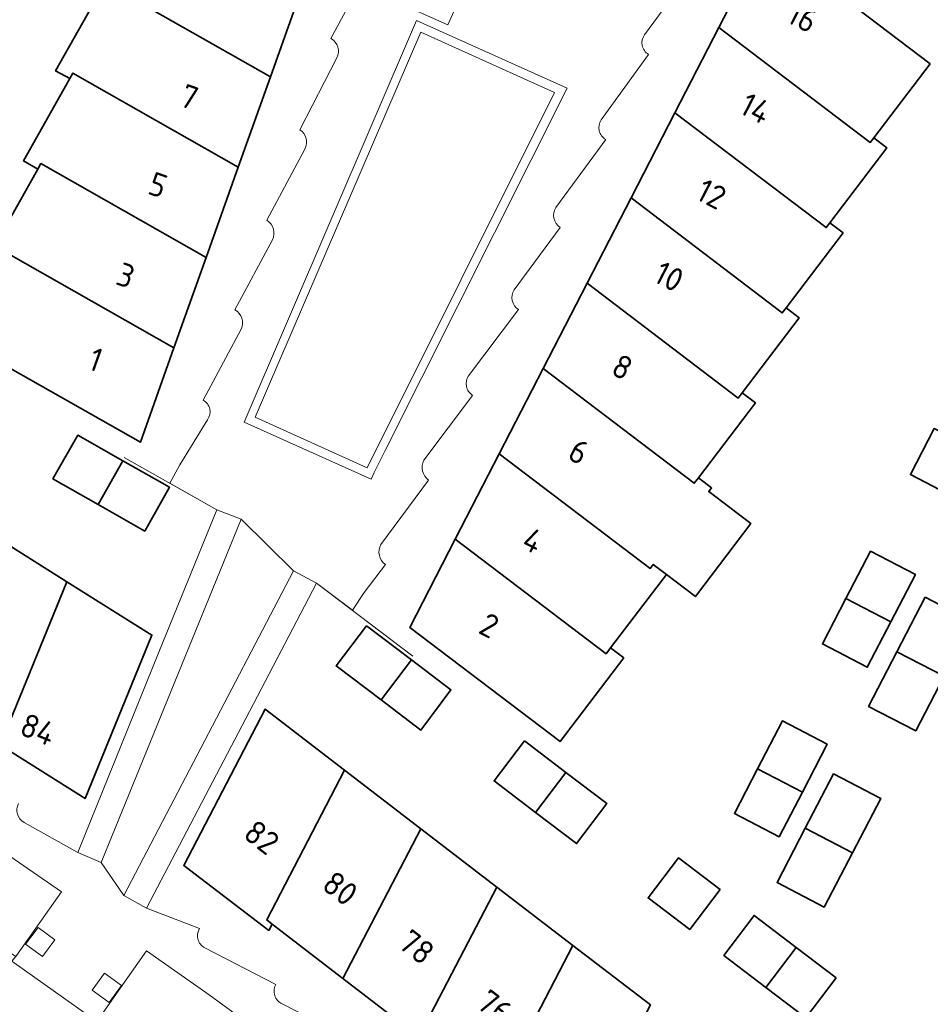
# Model space of a CAD drawing. Extents: x 150256 to 156914, y 461459 to 469481.
# Tile 665 of 731: x 154551 to 154604, y 468393 to 468450. Entities that reach past the tile are written whole.
import ezdxf
from ezdxf.enums import TextEntityAlignment as Align

# ---------------------------------------------------------------- set-up
doc = ezdxf.new("R2010")
doc.units = 0
doc.header["$LTSCALE"] = 0.75
for name, color, linetype, lineweight in [('B-RO-GR-BEPLANTING_CULTUUR_HEESTERS-GV', 251, 'CONTINUOUS', 18), ('B-RO-GR-GROENVOORZIENING-GV', 251, 'CONTINUOUS', 18), ('B-RO-IE-TERREINAFSCHEIDING_KUNSTMATIG_MUUR-G', 251, 'IE-TERREINAFSCHEIDING-KUNSTMATIG-DICHT', 18), ('B-RO-OG-BEBOUWING-GV', 6, 'CONTINUOUS', 35), ('B-RO-OG-BEBOUWING-T18', 1, 'CONTINUOUS', 18), ('B-RO-OG-TERREIN_CULTUURSCHEIDING-GV', 251, 'CONTINUOUS', 18), ('B-RO-VH-VERHARDING_BEDRIJFSVLOERPLAAT-GV', 251, 'CONTINUOUS', 18), ('B-RO-VH-VERHARDING_BETONSTRAATSTEEN-GV', 251, 'CONTINUOUS', 18), ('B-RO-VH-VERHARDING_TEGEL_RUBBER-GV', 251, 'CONTINUOUS', 18)]:
    doc.layers.add(name, color=color, linetype=linetype, lineweight=lineweight)
doc.styles.add('NLCS-ISO-M200-T18', font='NLCS-ISO.ttf', dxfattribs={"height": 360})
doc.linetypes.add('IE-TERREINAFSCHEIDING-KUNSTMATIG-DICHT', pattern='A,8,-1,[82,NLCS.SHX,S=0.75,R=90,X=0,Y=0],-1', length=10)

msp = doc.modelspace()

# ---------------------------------------------------------------- linework, layer by layer
at = {"layer": 'B-RO-GR-BEPLANTING_CULTUUR_HEESTERS-GV'}
for points in [[(154556.118, 468401.636), (154564.153, 468421.316), (154564.15, 468421.32), (154562.763, 468421.851), (154559.432, 468413.687), (154554.782, 468402.199)], [(154556.118, 468401.636), (154564.153, 468421.316), (154564.15, 468421.32), (154562.763, 468421.851), (154559.432, 468413.687), (154554.782, 468402.199)], [(154558.73, 468399.016), (154564.622, 468410.292), (154568.477, 468417.651), (154567.147, 468418.345), (154557.416, 468399.728)], [(154558.73, 468399.016), (154564.622, 468410.292), (154568.477, 468417.651), (154567.147, 468418.345), (154557.416, 468399.728)]]:
    msp.add_lwpolyline(points, close=True, dxfattribs=at)
at = {"layer": 'B-RO-GR-GROENVOORZIENING-GV'}
for points in [[(154551.786, 468396.939), (154552.754, 468396.228), (154553.464, 468397.195), (154552.497, 468397.905)], [(154551.786, 468396.939), (154552.754, 468396.228), (154553.464, 468397.195), (154552.497, 468397.905)], [(154555.607, 468394.312), (154556.574, 468393.602), (154557.285, 468394.568), (154556.317, 468395.279)], [(154555.607, 468394.312), (154556.574, 468393.602), (154557.285, 468394.568), (154556.317, 468395.279)]]:
    msp.add_lwpolyline(points, close=True, dxfattribs=at)
at = {"layer": 'B-RO-IE-TERREINAFSCHEIDING_KUNSTMATIG_MUUR-G'}
for points in [[(154557.449, 468424.854), (154562.763, 468421.851), (154559.432, 468413.687)], [(154557.449, 468424.854), (154562.763, 468421.851), (154559.432, 468413.687)], [(154564.622, 468410.292), (154568.477, 468417.651), (154574.003, 468413.457)], [(154564.622, 468410.292), (154568.477, 468417.651), (154574.003, 468413.457)]]:
    msp.add_lwpolyline(points, dxfattribs=at)
at = {"layer": 'B-RO-OG-BEBOUWING-GV'}
for points in [[(154565.831, 468446.68), (154567.668, 468451.843), (154558.191, 468457.229), (154558.001, 468456.891), (154555.356, 468452.188), (154556.145, 468451.703), (154556.351, 468452.069)], [(154565.831, 468446.68), (154567.668, 468451.843), (154558.191, 468457.229), (154558.001, 468456.891), (154555.356, 468452.188), (154556.145, 468451.703), (154556.351, 468452.069)], [(154591.556, 468449.503), (154600.237, 468442.911), (154600.439, 468443.176), (154603.668, 468447.417), (154594.191, 468454.614)], [(154591.556, 468449.503), (154600.237, 468442.911), (154600.439, 468443.176), (154603.668, 468447.417), (154594.191, 468454.614)], [(154554.32, 468446.569), (154554.5, 468446.89), (154563.986, 468441.498), (154565.831, 468446.68), (154556.351, 468452.069), (154556.145, 468451.703), (154553.509, 468447.015)], [(154554.32, 468446.569), (154554.5, 468446.89), (154563.986, 468441.498), (154565.831, 468446.68), (154556.351, 468452.069), (154556.145, 468451.703), (154553.509, 468447.015)], [(154589.036, 468444.615), (154597.713, 468438.026), (154597.923, 468438.302), (154601.195, 468442.6), (154600.439, 468443.176), (154600.237, 468442.911), (154591.556, 468449.503)], [(154589.036, 468444.615), (154597.713, 468438.026), (154597.923, 468438.302), (154601.195, 468442.6), (154600.439, 468443.176), (154600.237, 468442.911), (154591.556, 468449.503)], [(154554.32, 468446.569), (154551.673, 468441.854), (154552.481, 468441.377), (154552.665, 468441.703), (154562.141, 468436.316), (154563.986, 468441.498), (154554.5, 468446.89)], [(154554.32, 468446.569), (154551.673, 468441.854), (154552.481, 468441.377), (154552.665, 468441.703), (154562.141, 468436.316), (154563.986, 468441.498), (154554.5, 468446.89)], [(154589.036, 468444.615), (154586.515, 468439.726), (154595.187, 468433.141), (154595.407, 468433.429), (154598.679, 468437.727), (154597.923, 468438.302), (154597.713, 468438.026)], [(154589.036, 468444.615), (154586.515, 468439.726), (154595.187, 468433.141), (154595.407, 468433.429), (154598.679, 468437.727), (154597.923, 468438.302), (154597.713, 468438.026)], [(154560.297, 468431.135), (154562.141, 468436.316), (154552.665, 468441.703), (154552.481, 468441.377), (154549.837, 468436.683), (154550.622, 468436.209), (154550.803, 468436.532)], [(154560.297, 468431.135), (154562.141, 468436.316), (154552.665, 468441.703), (154552.481, 468441.377), (154549.837, 468436.683), (154550.622, 468436.209), (154550.803, 468436.532)], [(154583.994, 468434.838), (154592.663, 468428.255), (154592.892, 468428.556), (154596.163, 468432.853), (154595.407, 468433.429), (154595.187, 468433.141), (154586.515, 468439.726)], [(154583.994, 468434.838), (154592.663, 468428.255), (154592.892, 468428.556), (154596.163, 468432.853), (154595.407, 468433.429), (154595.187, 468433.141), (154586.515, 468439.726)], [(154548.03, 468431.581), (154558.369, 468425.718), (154560.297, 468431.135), (154550.803, 468436.532), (154550.622, 468436.209)], [(154548.03, 468431.581), (154558.369, 468425.718), (154560.297, 468431.135), (154550.803, 468436.532), (154550.622, 468436.209)], [(154581.474, 468429.95), (154590.138, 468423.371), (154590.376, 468423.683), (154593.648, 468427.98), (154592.892, 468428.556), (154592.663, 468428.255), (154583.994, 468434.838)], [(154581.474, 468429.95), (154590.138, 468423.371), (154590.376, 468423.683), (154593.648, 468427.98), (154592.892, 468428.556), (154592.663, 468428.255), (154583.994, 468434.838)], [(154590.376, 468423.683), (154590.138, 468423.371), (154581.474, 468429.95), (154578.954, 468425.061), (154587.613, 468418.485), (154587.789, 468418.716), (154588.545, 468418.141), (154590.209, 468416.874), (154593.392, 468421.055), (154590.972, 468422.897), (154591.132, 468423.107)], [(154590.376, 468423.683), (154590.138, 468423.371), (154581.474, 468429.95), (154578.954, 468425.061), (154587.613, 468418.485), (154587.789, 468418.716), (154588.545, 468418.141), (154590.209, 468416.874), (154593.392, 468421.055), (154590.972, 468422.897), (154591.132, 468423.107)], [(154606.484, 468425.179), (154603.912, 468426.515), (154602.538, 468423.87), (154605.11, 468422.534)], [(154606.484, 468425.179), (154603.912, 468426.515), (154602.538, 468423.87), (154605.11, 468422.534)], [(154555.95, 468422.147), (154557.37, 468424.653), (154554.775, 468426.123), (154553.356, 468423.617)], [(154555.95, 468422.147), (154557.37, 468424.653), (154554.775, 468426.123), (154553.356, 468423.617)], [(154578.954, 468425.061), (154576.429, 468420.164), (154585.082, 468413.592), (154585.344, 468413.936), (154588.545, 468418.141), (154587.789, 468418.716), (154587.613, 468418.485)], [(154578.954, 468425.061), (154576.429, 468420.164), (154585.082, 468413.592), (154585.344, 468413.936), (154588.545, 468418.141), (154587.789, 468418.716), (154587.613, 468418.485)], [(154557.37, 468424.653), (154555.95, 468422.147), (154558.623, 468420.633), (154560.042, 468423.139)], [(154557.37, 468424.653), (154555.95, 468422.147), (154558.623, 468420.633), (154560.042, 468423.139)], [(154550.19, 468408.963), (154550.503, 468408.766), (154554.151, 468417.728), (154549.512, 468420.643), (154545.864, 468411.682)], [(154550.19, 468408.963), (154550.503, 468408.766), (154554.151, 468417.728), (154549.512, 468420.643), (154545.864, 468411.682)], [(154585.344, 468413.936), (154585.082, 468413.592), (154576.429, 468420.164), (154573.823, 468415.11), (154582.447, 468408.562), (154586.1, 468413.361)], [(154585.344, 468413.936), (154585.082, 468413.592), (154576.429, 468420.164), (154573.823, 468415.11), (154582.447, 468408.562), (154586.1, 468413.361)], [(154598.844, 468416.759), (154601.416, 468415.423), (154602.824, 468418.134), (154600.253, 468419.47)], [(154598.844, 468416.759), (154601.416, 468415.423), (154602.824, 468418.134), (154600.253, 468419.47)], [(154554.151, 468417.728), (154550.503, 468408.766), (154550.19, 468408.963), (154550.027, 468408.539), (154555.198, 468405.292), (154559.029, 468414.662)], [(154554.151, 468417.728), (154550.503, 468408.766), (154550.19, 468408.963), (154550.027, 468408.539), (154555.198, 468405.292), (154559.029, 468414.662)], [(154601.416, 468415.423), (154598.844, 468416.759), (154597.492, 468414.157), (154600.064, 468412.821)], [(154601.416, 468415.423), (154598.844, 468416.759), (154597.492, 468414.157), (154600.064, 468412.821)], [(154603.389, 468416.835), (154601.766, 468413.71), (154604.471, 468412.307), (154606.094, 468415.43)], [(154603.389, 468416.835), (154601.766, 468413.71), (154604.471, 468412.307), (154606.094, 468415.43)], [(154572.183, 468410.946), (154573.921, 468413.242), (154571.343, 468415.193), (154569.605, 468412.897)], [(154572.183, 468410.946), (154573.921, 468413.242), (154571.343, 468415.193), (154569.605, 468412.897)], [(154601.766, 468413.71), (154600.139, 468410.579), (154602.843, 468409.175), (154604.471, 468412.307)], [(154601.766, 468413.71), (154600.139, 468410.579), (154602.843, 468409.175), (154604.471, 468412.307)], [(154572.183, 468410.946), (154574.464, 468409.219), (154576.179, 468411.533), (154573.921, 468413.242)], [(154572.183, 468410.946), (154574.464, 468409.219), (154576.179, 468411.533), (154573.921, 468413.242)], [(154565.932, 468398.094), (154565.621, 468398.333), (154570.084, 468406.912), (154565.521, 468410.411), (154560.862, 468401.454), (154565.729, 468397.732)], [(154565.932, 468398.094), (154565.621, 468398.333), (154570.084, 468406.912), (154565.521, 468410.411), (154560.862, 468401.454), (154565.729, 468397.732)], [(154593.771, 468406.995), (154596.344, 468405.659), (154597.77, 468408.404), (154595.197, 468409.74)], [(154593.771, 468406.995), (154596.344, 468405.659), (154597.77, 468408.404), (154595.197, 468409.74)], [(154580.405, 468408.595), (154578.663, 468406.301), (154581.039, 468404.497), (154582.781, 468406.791)], [(154580.405, 468408.595), (154578.663, 468406.301), (154581.039, 468404.497), (154582.781, 468406.791)], [(154570.084, 468406.912), (154565.621, 468398.333), (154565.932, 468398.094), (154569.986, 468394.985), (154574.449, 468403.566)], [(154570.084, 468406.912), (154565.621, 468398.333), (154565.932, 468398.094), (154569.986, 468394.985), (154574.449, 468403.566)], [(154582.781, 468406.791), (154581.039, 468404.497), (154583.387, 468402.714), (154585.129, 468405.008)], [(154582.781, 468406.791), (154581.039, 468404.497), (154583.387, 468402.714), (154585.129, 468405.008)], [(154596.344, 468405.659), (154593.771, 468406.995), (154592.446, 468404.444), (154595.019, 468403.108)], [(154596.344, 468405.659), (154593.771, 468406.995), (154592.446, 468404.444), (154595.019, 468403.108)], [(154596.51, 468403.595), (154599.216, 468402.19), (154600.834, 468405.305), (154598.129, 468406.71)], [(154596.51, 468403.595), (154599.216, 468402.19), (154600.834, 468405.305), (154598.129, 468406.71)], [(154574.449, 468403.566), (154569.986, 468394.985), (154574.35, 468391.638), (154578.814, 468400.219)], [(154574.449, 468403.566), (154569.986, 468394.985), (154574.35, 468391.638), (154578.814, 468400.219)], [(154599.216, 468402.19), (154596.51, 468403.595), (154594.892, 468400.48), (154597.598, 468399.075)], [(154599.216, 468402.19), (154596.51, 468403.595), (154594.892, 468400.48), (154597.598, 468399.075)], [(154591.627, 468400.073), (154589.23, 468401.893), (154587.488, 468399.599), (154589.885, 468397.779)], [(154591.627, 468400.073), (154589.23, 468401.893), (154587.488, 468399.599), (154589.885, 468397.779)], [(154574.35, 468391.638), (154578.714, 468388.291), (154583.178, 468396.873), (154578.814, 468400.219)], [(154574.35, 468391.638), (154578.714, 468388.291), (154583.178, 468396.873), (154578.814, 468400.219)], [(154594.248, 468394.466), (154595.99, 468396.76), (154593.571, 468398.597), (154591.829, 468396.303)], [(154594.248, 468394.466), (154595.99, 468396.76), (154593.571, 468398.597), (154591.829, 468396.303)], [(154583.178, 468396.873), (154578.714, 468388.291), (154583.158, 468384.883), (154587.623, 468393.465)], [(154583.178, 468396.873), (154578.714, 468388.291), (154583.158, 468384.883), (154587.623, 468393.465)], [(154598.285, 468395.017), (154595.99, 468396.76), (154594.248, 468394.466), (154596.543, 468392.723)], [(154598.285, 468395.017), (154595.99, 468396.76), (154594.248, 468394.466), (154596.543, 468392.723)]]:
    msp.add_lwpolyline(points, close=True, dxfattribs=at)
at = {"layer": 'B-RO-OG-TERREIN_CULTUURSCHEIDING-GV'}
msp.add_lwpolyline([(154571.38, 468424.246), (154582.133, 468445.775), (154574.461, 468449.232), (154564.959, 468427.153)], close=True, dxfattribs=at)
msp.add_lwpolyline([(154571.38, 468424.246), (154582.133, 468445.775), (154574.461, 468449.232), (154564.959, 468427.153)], close=True, dxfattribs=at)
at = {"layer": 'B-RO-VH-VERHARDING_BEDRIJFSVLOERPLAAT-GV'}
for points in [[(154574.21, 468449.91), (154564.33, 468426.88), (154571.6, 468423.6), (154571.78, 468423.99), (154572.41, 468425.25), (154582.85, 468446.02)], [(154574.21, 468449.91), (154564.33, 468426.88), (154571.6, 468423.6), (154571.78, 468423.99), (154572.41, 468425.25), (154582.85, 468446.02)], [(154571.38, 468424.246), (154564.959, 468427.153), (154574.461, 468449.232), (154582.133, 468445.775)], [(154571.38, 468424.246), (154564.959, 468427.153), (154574.461, 468449.232), (154582.133, 468445.775)]]:
    msp.add_lwpolyline(points, close=True, dxfattribs=at)
at = {"layer": 'B-RO-VH-VERHARDING_BETONSTRAATSTEEN-GV'}
for points in [[(154577.448, 468452.839), (154576.011, 468449.647), (154572.82, 468451.084), (154574.256, 468454.276)], [(154577.448, 468452.839), (154576.011, 468449.647), (154572.82, 468451.084), (154574.256, 468454.276)], [(154574.21, 468449.91), (154582.85, 468446.02), (154572.41, 468425.25), (154571.78, 468423.99), (154571.6, 468423.6), (154564.33, 468426.88)], [(154574.21, 468449.91), (154582.85, 468446.02), (154572.41, 468425.25), (154571.78, 468423.99), (154571.6, 468423.6), (154564.33, 468426.88)], [(154510.385, 468427.502), (154508.063, 468423.608), (154513.141, 468420.622), (154519.883, 468416.6), (154522.412, 468415.067), (154525.776, 468412.969), (154531.554, 468409.293), (154537.456, 468405.485), (154541.656, 468402.729), (154545.807, 468399.942), (154550.998, 468396.391), (154551.216, 468396.245), (154553.847, 468399.938), (154549.762, 468402.753), (154545.65, 468405.522), (154541.701, 468408.142), (154537.579, 468410.836), (154532.872, 468413.868), (154529.003, 468416.319), (154523.854, 468419.523), (154519.833, 468421.973), (154516.486, 468423.964), (154513.118, 468425.92)], [(154510.385, 468427.502), (154508.063, 468423.608), (154513.141, 468420.622), (154519.883, 468416.6), (154522.412, 468415.067), (154525.776, 468412.969), (154531.554, 468409.293), (154537.456, 468405.485), (154541.656, 468402.729), (154545.807, 468399.942), (154550.998, 468396.391), (154551.216, 468396.245), (154553.847, 468399.938), (154549.762, 468402.753), (154545.65, 468405.522), (154541.701, 468408.142), (154537.579, 468410.836), (154532.872, 468413.868), (154529.003, 468416.319), (154523.854, 468419.523), (154519.833, 468421.973), (154516.486, 468423.964), (154513.118, 468425.92)], [(154564.153, 468421.316), (154556.118, 468401.636), (154557.416, 468399.728), (154567.147, 468418.345)], [(154564.153, 468421.316), (154556.118, 468401.636), (154557.416, 468399.728), (154567.147, 468418.345)], [(154551.786, 468396.939), (154552.497, 468397.905), (154553.464, 468397.195), (154552.754, 468396.228)], [(154551.786, 468396.939), (154552.497, 468397.905), (154553.464, 468397.195), (154552.754, 468396.228)], [(154552.985, 468388.427), (154555.879, 468392.518), (154551.002, 468395.966), (154551.216, 468396.245), (154550.998, 468396.391), (154547.941, 468391.987), (154548.089, 468391.886), (154550.12, 468390.472), (154550.417, 468390.262)], [(154552.985, 468388.427), (154555.879, 468392.518), (154551.002, 468395.966), (154551.216, 468396.245), (154550.998, 468396.391), (154547.941, 468391.987), (154548.089, 468391.886), (154550.12, 468390.472), (154550.417, 468390.262)], [(154555.607, 468394.312), (154556.317, 468395.279), (154557.285, 468394.568), (154556.574, 468393.602)], [(154555.607, 468394.312), (154556.317, 468395.279), (154557.285, 468394.568), (154556.574, 468393.602)]]:
    msp.add_lwpolyline(points, close=True, dxfattribs=at)
for points in [[(154571.478, 468452.91), (154569.302, 468448.869)], [(154571.478, 468452.91), (154569.302, 468448.869)], [(154587.292, 468449.076), (154589.962, 468452.726)], [(154587.292, 468449.076), (154589.962, 468452.726)], [(154584.797, 468444.202), (154587.518, 468447.956)], [(154584.797, 468444.202), (154587.518, 468447.956)], [(154569.641, 468447.759), (154567.512, 468443.633)], [(154569.641, 468447.759), (154567.512, 468443.633)], [(154582.202, 468439.187), (154585.064, 468443.082)], [(154582.202, 468439.187), (154585.064, 468443.082)], [(154567.797, 468442.524), (154565.627, 468438.45)], [(154567.797, 468442.524), (154565.627, 468438.45)], [(154579.808, 468434.457), (154582.444, 468438.035)], [(154579.808, 468434.457), (154582.444, 468438.035)], [(154565.948, 468437.323), (154563.796, 468433.316)], [(154565.948, 468437.323), (154563.796, 468433.316)], [(154577.2, 468429.535), (154580.053, 468433.326)], [(154577.2, 468429.535), (154580.053, 468433.326)], [(154564.145, 468432.208), (154561.967, 468428.137)], [(154564.145, 468432.208), (154561.967, 468428.137)], [(154574.634, 468424.693), (154577.424, 468428.409)], [(154574.634, 468424.693), (154577.424, 468428.409)], [(154562.215, 468427.009), (154560.629, 468424.418), (154560.051, 468423.384), (154562.763, 468421.851), (154564.15, 468421.32), (154564.153, 468421.316), (154567.147, 468418.345), (154568.477, 468417.651), (154570.539, 468416.089), (154571.214, 468417.099), (154572.43, 468418.706)], [(154562.215, 468427.009), (154560.629, 468424.418), (154560.051, 468423.384), (154562.763, 468421.851), (154564.15, 468421.32), (154564.153, 468421.316), (154567.147, 468418.345), (154568.477, 468417.651), (154570.539, 468416.089), (154571.214, 468417.099), (154572.43, 468418.706)], [(154572.169, 468419.864), (154574.906, 468423.553)], [(154572.169, 468419.864), (154574.906, 468423.553)], [(154561.764, 468397.847), (154558.73, 468399.016), (154557.416, 468399.728), (154556.118, 468401.636), (154554.782, 468402.199), (154551.698, 468403.922)], [(154561.764, 468397.847), (154558.73, 468399.016), (154557.416, 468399.728), (154556.118, 468401.636), (154554.782, 468402.199), (154551.698, 468403.922)], [(154549.762, 468402.753), (154553.847, 468399.938), (154551.216, 468396.245)], [(154549.762, 468402.753), (154553.847, 468399.938), (154551.216, 468396.245)], [(154566.228, 468391.17), (154562.32, 468394.033), (154558.712, 468396.567), (154556.101, 468392.84)], [(154556.101, 468392.84), (154558.712, 468396.567), (154562.32, 468394.033), (154566.228, 468391.17)], [(154566.228, 468391.17), (154562.32, 468394.033), (154558.712, 468396.567), (154556.101, 468392.84)], [(154556.101, 468392.84), (154558.712, 468396.567), (154562.32, 468394.033), (154566.228, 468391.17)], [(154566.137, 468394.634), (154562.06, 468396.73)], [(154566.137, 468394.634), (154562.06, 468396.73)], [(154551.002, 468395.966), (154555.879, 468392.518)], [(154551.002, 468395.966), (154555.879, 468392.518)], [(154570.575, 468391.437), (154566.509, 468393.528)], [(154570.575, 468391.437), (154566.509, 468393.528)]]:
    msp.add_lwpolyline(points, dxfattribs=at)
for points in [[(154587.518, 468447.956, -0.441126), (154587.292, 468449.076)], [(154587.518, 468447.956, -0.441126), (154587.292, 468449.076)], [(154569.302, 468448.869, -0.40802), (154569.641, 468447.759)], [(154569.302, 468448.869, -0.40802), (154569.641, 468447.759)], [(154585.064, 468443.082, -0.42933), (154584.797, 468444.202)], [(154585.064, 468443.082, -0.42933), (154584.797, 468444.202)], [(154567.512, 468443.633, -0.410295), (154567.797, 468442.524)], [(154567.512, 468443.633, -0.410295), (154567.797, 468442.524)], [(154582.444, 468438.035, -0.404533), (154582.202, 468439.187)], [(154582.444, 468438.035, -0.404533), (154582.202, 468439.187)], [(154565.627, 468438.45, -0.380846), (154565.948, 468437.323)], [(154565.627, 468438.45, -0.380846), (154565.948, 468437.323)], [(154580.053, 468433.326, -0.412879), (154579.808, 468434.457)], [(154580.053, 468433.326, -0.412879), (154579.808, 468434.457)], [(154563.796, 468433.316, -0.399939), (154564.145, 468432.208)], [(154563.796, 468433.316, -0.399939), (154564.145, 468432.208)], [(154577.424, 468428.409, -0.433549), (154577.2, 468429.535)], [(154577.424, 468428.409, -0.433549), (154577.2, 468429.535)], [(154561.967, 468428.137, -0.455859), (154562.215, 468427.009)], [(154561.967, 468428.137, -0.455859), (154562.215, 468427.009)], [(154574.906, 468423.553, -0.372095), (154574.634, 468424.693)], [(154574.906, 468423.553, -0.372095), (154574.634, 468424.693)], [(154572.43, 468418.706, -0.382584), (154572.169, 468419.864)], [(154572.43, 468418.706, -0.382584), (154572.169, 468419.864)], [(154551.698, 468403.922, -0.405705), (154551.378, 468405.001)], [(154551.698, 468403.922, -0.405705), (154551.378, 468405.001)], [(154562.06, 468396.73, -0.426333), (154561.764, 468397.847)], [(154562.06, 468396.73, -0.426333), (154561.764, 468397.847)], [(154566.509, 468393.528, -0.448237), (154566.137, 468394.634)], [(154566.509, 468393.528, -0.448237), (154566.137, 468394.634)]]:
    msp.add_lwpolyline(points, format="xyb", dxfattribs=at)
at = {"layer": 'B-RO-VH-VERHARDING_TEGEL_RUBBER-GV'}
msp.add_lwpolyline([(154577.448, 468452.839), (154574.256, 468454.276), (154572.82, 468451.084), (154576.011, 468449.647)], close=True, dxfattribs=at)
msp.add_lwpolyline([(154577.448, 468452.839), (154574.256, 468454.276), (154572.82, 468451.084), (154576.011, 468449.647)], close=True, dxfattribs=at)

# ---------------------------------------------------------------- texts
at = {"layer": 'B-RO-OG-BEBOUWING-T18', "style": 'NLCS-ISO-M200-T18'}
for s, rotation, p in [('16', 332.7, (154596.359, 468450.09)), ('16', 332.7, (154596.359, 468450.09)), ('7', 340.4, (154561.171, 468445.517)), ('7', 340.4, (154561.171, 468445.517)), ('14', 332.7, (154593.665, 468444.864)), ('14', 332.7, (154593.665, 468444.864)), ('5', 340.4, (154559.376, 468440.474)), ('5', 340.4, (154559.376, 468440.474)), ('12', 332.7, (154591.131, 468439.951)), ('12', 332.7, (154591.131, 468439.951)), ('3', 340.4, (154557.53, 468435.291)), ('3', 340.4, (154557.53, 468435.291)), ('10', 332.7, (154588.692, 468435.221)), ('10', 332.7, (154588.692, 468435.221)), ('1', 340.4, (154555.812, 468430.463)), ('1', 340.4, (154555.812, 468430.463)), ('8', 332.7, (154586.018, 468430.035)), ('8', 332.7, (154586.018, 468430.035)), ('6', 332.7, (154583.515, 468425.179)), ('6', 332.7, (154583.515, 468425.179)), ('4', 332.7, (154580.89, 468420.088)), ('4', 332.7, (154580.89, 468420.088)), ('2', 332.7, (154578.379, 468415.219)), ('2', 332.7, (154578.379, 468415.219)), ('84', 337.8, (154552.498, 468409.259)), ('84', 337.8, (154552.498, 468409.259)), ('82', 322.6, (154565.328, 468403.074)), ('82', 322.6, (154565.328, 468403.074)), ('80', 322.5, (154569.834, 468400.143)), ('80', 322.5, (154569.834, 468400.143)), ('78', 322.5, (154574.22, 468396.779)), ('78', 322.5, (154574.22, 468396.779)), ('76', 322.5, (154578.699, 468393.343)), ('76', 322.5, (154578.699, 468393.343))]:
    msp.add_text(s, height=1.35, rotation=rotation, dxfattribs=at).set_placement(p, align=Align.MIDDLE)

doc.saveas('drawing.dxf')
